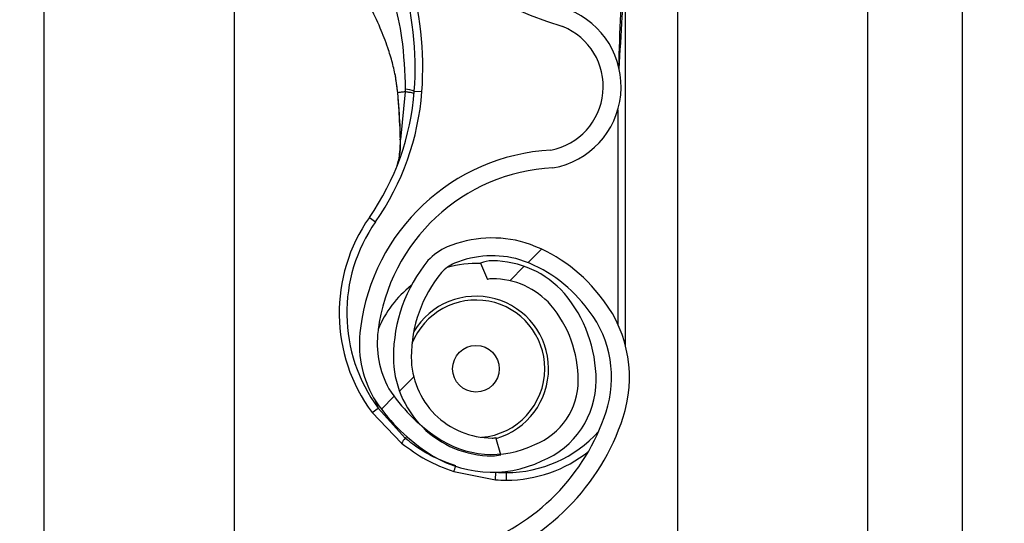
# Model space of a CAD drawing. Header units: inches. Extents: x 170 to 284, y 215 to 248.
# Tile 264 of 656: x 186.1024 to 186.2355, y 241.8174 to 241.8855. Entities that reach past the tile are written whole.
import ezdxf

# ---------------------------------------------------------------- set-up
doc = ezdxf.new("R2010")
doc.units = ezdxf.units.IN
doc.header["$LTSCALE"] = 0.25
doc.header["$MEASUREMENT"] = 0
doc.layers.add('ANNOTATIONS', color=1, linetype='Continuous')
doc.layers.add('LH BENCH MOUNT', color=7, linetype='Continuous')
doc.styles.add('ARIAL', font='arial.ttf', dxfattribs={"height": 0.09375})
doc.dimstyles.new('STANDARD$0', dxfattribs={"dimtxt": 0.09375, "dimasz": 0.09375, "dimexe": 0.03125, "dimexo": 0.046875, "dimgap": 0.09, "dimtad": 0, "dimtih": 1, "dimtoh": 1, "dimdec": 4, "dimzin": 0, "dimdsep": 46, "dimtxsty": 'ARIAL', "dimcen": 0.09, "dimadec": 0, "dimazin": 0, "dimtfac": 1, "dimtdec": 4, "dimtofl": 0, "dimtmove": 0, "dimatfit": 1, "dimfxl": 1, "dimtolj": 1, "dimtzin": 0, "dimarcsym": 0})
pattern_1 = [(45, (176.0930244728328, 238.0091787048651), (-0.03026527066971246, 0.03026527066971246), [])]

# ---------------------------------------------------------------- blocks, each defined once
blk = doc.blocks.new('*D114')
at = {"layer": 'ANNOTATIONS', "color": 0, "lineweight": -2, "transparency": 16777216}
for p, q in [((186.1492924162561, 243.6642684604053), (187.5897358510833, 243.6642684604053)), ((187.5584858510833, 243.5705184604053), (187.5584858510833, 241.8503426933)), ((187.5584858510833, 239.6953067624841), (187.5584858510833, 241.4154825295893)), ((186.8279608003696, 239.6015567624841), (187.5897358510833, 239.6015567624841))]:
    blk.add_line(p, q, dxfattribs=at)
at = {"layer": 'ANNOTATIONS', "color": 0, "transparency": 16777216}
for points in [[(187.5428608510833, 243.5705184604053), (187.5741108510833, 243.5705184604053), (187.5584858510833, 243.6642684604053)], [(187.5428608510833, 239.6953067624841), (187.5741108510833, 239.6953067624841), (187.5584858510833, 239.6015567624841)]]:
    blk.add_solid(points, dxfattribs=at)
at = {"layer": 'defpoints', "color": 0, "transparency": 16777216}
for p in [(186.1024174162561, 243.6642684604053), (186.7810858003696, 239.6015567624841), (187.5584858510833, 239.6015567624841)]:
    blk.add_point(p, dxfattribs=at)
at = {"layer": 'ANNOTATIONS', "color": 0, "transparency": 16777216, "insert": (187.5584858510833, 241.6329126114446), "char_height": 0.09375, "attachment_point": 5, "style": 'ARIAL'}
blk.add_mtext('\\A1;OPENING\\PHEIGHT', dxfattribs=at)

msp = doc.modelspace()

# ---------------------------------------------------------------- hatches: boundary and pattern name
at = {"layer": 'LH BENCH MOUNT'}
h = msp.add_hatch(dxfattribs=at)
h.set_pattern_fill('ANSI31', color=256, scale=0.34241245, angle=2.8e-322, style=0)
h.set_pattern_definition(pattern_1)
edge = h.paths.add_edge_path(flags=0)
edge.add_arc((186.1662917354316, 241.8487447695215), 0.001712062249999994, 450.0000000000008, 472.2104203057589)
edge.add_line((186.1656445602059, 241.8503297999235), (186.1647320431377, 241.8525646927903))
edge.add_arc((186.1662917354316, 241.8487447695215), 0.004126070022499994, 450, 472.2104203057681, ccw=False)
edge.add_arc((186.1662917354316, 241.8398420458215), 0.01302879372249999, 401.47616737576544, 450, ccw=False)
edge.add_arc((186.1620458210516, 241.8366918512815), 0.01830194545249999, 359.9999999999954, 400.0613730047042, ccw=False)
edge.add_arc((186.1685858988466, 241.8366918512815), 0.01176186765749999, 292.14085769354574, 360, ccw=False)
edge.add_arc((186.1662917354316, 241.8399447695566), 0.01566536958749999, 235.2570680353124, 295.43079980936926, ccw=False)
edge.add_arc((186.1715306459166, 241.8480599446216), 0.02532140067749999, 212.8542481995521, 235.9809333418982, ccw=False)
edge.add_arc((186.1633812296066, 241.8416910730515), 0.01504902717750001, 172.1557183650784, 209.3146496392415, ccw=False)
edge.add_arc((186.1758108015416, 241.8403556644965), 0.02754708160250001, 453.30850314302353, 532.9325737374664, ccw=False)
edge.add_arc((186.1725578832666, 241.8764459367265), 0.008748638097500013, 280.9586189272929, 427.9414322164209)
edge.add_arc((186.1924176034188, 241.9387992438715), 0.05672062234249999, 179.5706357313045, 253.0098997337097, ccw=False)
edge.add_arc((186.3507493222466, 241.9399976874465), 0.2150521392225, 163.4260275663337, 180.2060536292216, ccw=False)
edge.add_arc((186.1719757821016, 241.9921471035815), 0.02884824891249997, 465.1588434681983, 521.4137567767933, ccw=False)
edge.add_arc((186.1546497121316, 242.0466934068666), 0.0284373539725, 290.1205938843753, 343.7190675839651)
edge.add_arc((186.1674901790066, 242.0425159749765), 0.01494630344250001, 345.2914408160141, 400.547192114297)
edge.add_arc((186.1640660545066, 242.0407011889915), 0.0187470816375, 397.9578745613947, 431.4396159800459)
edge.add_arc((186.1662917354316, 242.0455292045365), 0.0134739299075, 433.8775574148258, 472.273645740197)
edge.add_arc((186.1637236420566, 242.0525486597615), 0.006011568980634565, 474.9825325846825, 495.7175736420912)
edge.add_arc((186.1735166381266, 242.0452895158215), 0.01816498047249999, 500.899260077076, 539.9999999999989)
edge.add_arc((186.1662917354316, 242.0452895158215), 0.01094007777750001, 539.9999999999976, 629.9999999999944)
edge.add_arc((186.1662917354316, 242.0362155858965), 0.001866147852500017, 269.9999999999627, 285.6422464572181)
edge.add_line((186.1667949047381, 242.0344185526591), (186.167445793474, 242.0320939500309))
edge.add_arc((186.1662917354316, 242.0362155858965), 0.004280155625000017, 269.9999999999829, 285.64224645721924, ccw=False)
edge.add_arc((186.1662917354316, 242.0452895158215), 0.01335408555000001, 179.9999999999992, 269.999999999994, ccw=False)
edge.add_arc((186.1735166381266, 242.0452895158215), 0.020578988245, 500.6113583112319, 540, ccw=False)
edge.add_arc((186.1637236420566, 242.0525486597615), 0.008425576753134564, 474.5776671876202, 496.4997109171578, ccw=False)
edge.add_arc((186.1662917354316, 242.0455292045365), 0.01588793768, 433.69030225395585, 472.4705806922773, ccw=False)
edge.add_arc((186.1640660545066, 242.0407011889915), 0.02116108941, 398.1045307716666, 431.57717173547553, ccw=False)
edge.add_arc((186.1674901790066, 242.0425159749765), 0.01736031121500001, 345.1802481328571, 400.36585332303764, ccw=False)
edge.add_arc((186.1546497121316, 242.0466934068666), 0.030851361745, 289.91815728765, 343.77953759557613, ccw=False)
edge.add_arc((186.1719757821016, 241.9921471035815), 0.02643424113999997, 464.9417095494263, 521.3236131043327)
edge.add_arc((186.3507493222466, 241.9399976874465), 0.21263813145, 523.4376684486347, 540.2096895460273)
edge.add_arc((186.1924176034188, 241.9387992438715), 0.05430661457, 539.5566266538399, 613.1145348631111)
edge.add_arc((186.1725578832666, 241.8764459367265), 0.01116264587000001, 280.06103888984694, 428.5290871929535, ccw=False)
edge.add_arc((186.1758108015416, 241.8403556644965), 0.02513307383, 452.9714001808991, 532.9706577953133)
edge.add_arc((186.1633812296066, 241.8416910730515), 0.01263501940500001, 532.0830472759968, 568.9826967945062)
edge.add_arc((186.1715306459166, 241.8480599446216), 0.022907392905, 213.0443063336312, 236.0197152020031)
edge.add_arc((186.1662917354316, 241.8399447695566), 0.01325136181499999, 235.1922404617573, 295.7352497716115)
edge.add_arc((186.1685858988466, 241.8366918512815), 0.009347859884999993, 291.7225241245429, 360)
edge.add_arc((186.1620458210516, 241.8366918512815), 0.01588793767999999, 359.9999999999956, 399.9521788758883)
edge.add_arc((186.1662917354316, 241.8398420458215), 0.01061478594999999, 401.6345013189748, 450.0000000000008)
h = msp.add_hatch(dxfattribs=at)
h.set_pattern_fill('ANSI31', color=256, scale=0.34241245, angle=2.8e-322, style=0)
h.set_pattern_definition(pattern_1)
edge = h.paths.add_edge_path(flags=0)
edge.add_arc((186.1662917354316, 241.6432972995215), 0.001712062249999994, 450.0000000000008, 472.2104203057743)
edge.add_line((186.1656445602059, 241.6448823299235), (186.1647320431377, 241.6471172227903))
edge.add_arc((186.1662917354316, 241.6432972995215), 0.004126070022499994, 450, 472.2104203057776, ccw=False)
edge.add_arc((186.1662917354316, 241.6343945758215), 0.01302879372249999, 401.4761673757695, 450, ccw=False)
edge.add_arc((186.1620458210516, 241.6312443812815), 0.01830194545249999, 359.9999999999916, 400.0613730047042, ccw=False)
edge.add_arc((186.1685858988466, 241.6312443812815), 0.01176186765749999, 292.1408576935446, 359.99999999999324, ccw=False)
edge.add_arc((186.1662917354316, 241.6344972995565), 0.01566536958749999, 235.2570680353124, 295.43079980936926, ccw=False)
edge.add_arc((186.1715306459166, 241.6426124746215), 0.02532140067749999, 212.8542481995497, 235.9809333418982, ccw=False)
edge.add_arc((186.1633812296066, 241.6362436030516), 0.01504902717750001, 172.1557183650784, 209.3146496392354, ccw=False)
edge.add_arc((186.1758108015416, 241.6349081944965), 0.02754708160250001, 453.3085031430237, 532.9325737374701, ccw=False)
edge.add_arc((186.1725578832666, 241.6709984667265), 0.008748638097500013, 280.9586189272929, 427.9414322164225)
edge.add_arc((186.1924176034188, 241.7333517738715), 0.05672062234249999, 179.5706357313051, 253.00989973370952, ccw=False)
edge.add_arc((186.3507493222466, 241.7345502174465), 0.2150521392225, 163.4260275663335, 180.2060536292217, ccw=False)
edge.add_arc((186.1719757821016, 241.7866996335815), 0.02884824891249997, 465.15884346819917, 521.4137567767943, ccw=False)
edge.add_arc((186.1546497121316, 241.8412459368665), 0.0284373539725, 290.1205938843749, 343.7190675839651)
edge.add_arc((186.1674901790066, 241.8370685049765), 0.01494630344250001, 345.2914408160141, 400.5471921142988)
edge.add_arc((186.1640660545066, 241.8352537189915), 0.0187470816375, 397.9578745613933, 431.439615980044)
edge.add_arc((186.1662917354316, 241.8400817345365), 0.0134739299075, 433.8775574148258, 472.2736457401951)
edge.add_arc((186.1637236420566, 241.8471011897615), 0.006011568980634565, 474.9825325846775, 495.717573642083)
edge.add_arc((186.1735166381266, 241.8398420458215), 0.01816498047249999, 500.8992600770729, 539.9999999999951)
edge.add_arc((186.1662917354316, 241.8398420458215), 0.01094007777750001, 539.9999999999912, 629.9999999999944)
edge.add_arc((186.1662917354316, 241.8307681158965), 0.001866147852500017, 269.9999999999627, 285.6422464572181)
edge.add_line((186.1667949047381, 241.8289710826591), (186.167445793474, 241.8266464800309))
edge.add_arc((186.1662917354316, 241.8307681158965), 0.004280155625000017, 269.9999999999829, 285.6422464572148, ccw=False)
edge.add_arc((186.1662917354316, 241.8398420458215), 0.01335408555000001, 179.9999999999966, 269.999999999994, ccw=False)
edge.add_arc((186.1735166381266, 241.8398420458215), 0.020578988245, 500.6113583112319, 539.9999999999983, ccw=False)
edge.add_arc((186.1637236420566, 241.8471011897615), 0.008425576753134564, 474.57766718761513, 496.4997109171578, ccw=False)
edge.add_arc((186.1662917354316, 241.8400817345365), 0.01588793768, 433.6903022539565, 472.4705806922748, ccw=False)
edge.add_arc((186.1640660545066, 241.8352537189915), 0.02116108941, 398.10453077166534, 431.5771717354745, ccw=False)
edge.add_arc((186.1674901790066, 241.8370685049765), 0.01736031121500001, 345.180248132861, 400.3658533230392, ccw=False)
edge.add_arc((186.1546497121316, 241.8412459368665), 0.030851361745, 289.9181572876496, 343.7795375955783, ccw=False)
edge.add_arc((186.1719757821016, 241.7866996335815), 0.02643424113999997, 464.9417095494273, 521.3236131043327)
edge.add_arc((186.3507493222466, 241.7345502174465), 0.21263813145, 523.4376684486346, 540.2096895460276)
edge.add_arc((186.1924176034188, 241.7333517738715), 0.05430661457, 539.5566266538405, 613.1145348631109)
edge.add_arc((186.1725578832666, 241.6709984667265), 0.01116264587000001, 280.0610388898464, 428.52908719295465, ccw=False)
edge.add_arc((186.1758108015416, 241.6349081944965), 0.02513307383, 452.9714001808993, 532.9706577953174)
edge.add_arc((186.1633812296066, 241.6362436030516), 0.01263501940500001, 532.0830472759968, 568.9826967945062)
edge.add_arc((186.1715306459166, 241.6426124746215), 0.022907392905, 213.0443063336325, 236.0197152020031)
edge.add_arc((186.1662917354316, 241.6344972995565), 0.01325136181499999, 235.1922404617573, 295.7352497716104)
edge.add_arc((186.1685858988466, 241.6312443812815), 0.009347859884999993, 291.7225241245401, 359.9999999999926)
edge.add_arc((186.1620458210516, 241.6312443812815), 0.01588793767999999, 359.9999999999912, 399.9521788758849)
edge.add_arc((186.1662917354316, 241.6343945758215), 0.01061478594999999, 401.6345013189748, 450.0000000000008)

# ---------------------------------------------------------------- linework, layer by layer
for p, q in [((186.2298594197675, 239.6490664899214), (186.2298594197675, 243.9018291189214)), ((186.2298594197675, 239.6490664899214), (186.2298594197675, 243.9018291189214)), ((186.1913380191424, 243.8543193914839), (186.1913380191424, 239.6897279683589)), ((186.2170189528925, 243.8543193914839), (186.2170189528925, 239.6490664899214)), ((186.2298594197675, 239.6490664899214), (186.2298594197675, 243.8543193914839)), ((186.1057349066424, 239.6490664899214), (186.1057349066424, 243.7595607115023)), ((186.1314158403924, 241.9334281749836), (186.1314158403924, 241.7410542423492)), ((186.1843016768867, 241.8413990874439), (186.1843016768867, 241.8938212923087)), ((186.1531342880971, 241.878172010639), (186.1534991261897, 241.8755929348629)), ((186.1557639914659, 241.8758359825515), (186.1567884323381, 241.8757602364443)), ((186.1535411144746, 241.8754406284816), (186.1535271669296, 241.8756079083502)), ((186.1545422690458, 241.8757368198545), (186.1538921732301, 241.8693028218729)), ((186.1832744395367, 241.873321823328), (186.1832744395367, 241.8442960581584)), ((186.1496836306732, 241.8587478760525), (186.1505256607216, 241.8581594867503)), ((186.1647320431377, 241.8525646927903), (186.1656445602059, 241.8503297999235)), ((186.1505319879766, 241.8339096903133), (186.1508730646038, 241.8329642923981)), ((186.1500475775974, 241.8323529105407), (186.1508730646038, 241.8329642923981)), ((186.1500475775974, 241.8323529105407), (186.1540259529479, 241.8282082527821)), ((186.1545323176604, 241.828872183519), (186.1508730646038, 241.8329642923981)), ((186.1545323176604, 241.828872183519), (186.1547560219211, 241.8290919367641)), ((186.167445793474, 241.8266464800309), (186.1667949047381, 241.8289710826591)), ((186.1610933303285, 241.8243533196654), (186.1667319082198, 241.8232523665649)), ((186.1667319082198, 241.8232523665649), (186.1667990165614, 241.8242774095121)), ((186.1682082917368, 241.8232040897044), (186.1682082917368, 241.8242313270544))]:
    msp.add_line(p, q, dxfattribs=at)
at = {"layer": 'LH BENCH MOUNT', "flags": 128}
msp.add_lwpolyline([(186.1538586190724, 241.8692341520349), (186.1538308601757, 241.8692417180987), (186.1538118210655, 241.8692500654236), (186.1538020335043, 241.8692589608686), (186.1538017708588, 241.869268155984), (186.1538110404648, 241.8692773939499), (186.153829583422, 241.86928641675), (186.1538568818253, 241.8692949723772), (186.1538921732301, 241.8693028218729)], dxfattribs=at)
at = {"layer": 'LH BENCH MOUNT'}
msp.add_circle((186.1640993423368, 241.8382702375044), 0.00315523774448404, dxfattribs=at)
for centre, radius, start, end in [((186.1924176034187, 241.9387992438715), 0.05672062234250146, 179.5706357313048, 253.009899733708), ((186.1127374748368, 241.8790173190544), 0.04417120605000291, 355.7713036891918, 16.94846748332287), ((186.1127374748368, 241.8790173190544), 0.04314396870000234, 355.771303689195, 16.94846748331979), ((186.1725578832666, 241.8764459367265), 0.01116264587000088, 280.0610388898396, 68.52908719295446), ((186.1725578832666, 241.8764459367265), 0.008748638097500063, 280.9586189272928, 67.94143221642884), ((186.1216159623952, 241.8783608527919), 0.03424124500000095, 325.0551237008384, 355.7713036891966), ((186.1544851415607, 241.8725770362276), 0.00350088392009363, 68.57435782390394, 89.0426180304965), ((186.1216159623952, 241.8783608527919), 0.03526848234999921, 325.055123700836, 355.7713036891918), ((186.1535507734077, 241.875262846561), 0.0001780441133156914, 93.10983558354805, 110.0707638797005), ((186.1535040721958, 241.8754599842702), 3.319259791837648e-05, 244.2889319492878, 282.2874080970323), ((186.1758108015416, 241.8403556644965), 0.02754708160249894, 93.3085031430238, 172.9325737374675), ((186.1758108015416, 241.8403556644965), 0.02513307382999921, 92.97140018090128, 172.9706577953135), ((186.1682082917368, 241.8458033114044), 0.02259922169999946, 145.0551237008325, 216.5248216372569), ((186.1682082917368, 241.8458033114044), 0.02157198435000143, 145.0551237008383, 216.5248216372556), ((186.1662917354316, 241.8400817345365), 0.01588793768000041, 73.69030225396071, 112.4705806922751), ((186.1637236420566, 241.8471011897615), 0.008425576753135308, 114.5776671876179, 136.4997109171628), ((186.1640660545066, 241.8352537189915), 0.02116108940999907, 38.1045307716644, 71.57717173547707), ((186.1662917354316, 241.8400817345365), 0.01347392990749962, 73.87755741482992, 112.2736457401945), ((186.1735166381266, 241.8398420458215), 0.02057898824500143, 140.6113583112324, 179.9999999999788), ((186.1637236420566, 241.8471011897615), 0.006011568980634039, 114.9825325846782, 135.7175736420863), ((186.1640993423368, 241.8382702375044), 0.0142508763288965, 87.35889654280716, 105.8277214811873), ((186.1662917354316, 241.8487447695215), 0.004126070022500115, 90, 112.2104203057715), ((186.1662917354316, 241.8398420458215), 0.01302879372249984, 41.47616737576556, 90), ((186.1640660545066, 241.8352537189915), 0.01874708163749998, 37.95787456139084, 71.4396159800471), ((186.1735166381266, 241.8398420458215), 0.01816498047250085, 140.8992600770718, 179.9999999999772), ((186.1640993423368, 241.8382702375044), 0.01425087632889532, 127.8333931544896, 157.9527497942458), ((186.1662917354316, 241.8487447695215), 0.001712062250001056, 90, 112.2104203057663), ((186.1662917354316, 241.8398420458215), 0.01061478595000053, 41.63450131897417, 90), ((186.1640993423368, 241.8382702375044), 0.00981035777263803, 286.1585342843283, 149.0324419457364), ((186.1620458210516, 241.8366918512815), 0.01830194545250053, 359.9999999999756, 40.06137300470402), ((186.1674901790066, 241.8370685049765), 0.01736031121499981, 345.180248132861, 40.36585332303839), ((186.1640993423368, 241.8382702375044), 0.009303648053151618, 0, 158.4588253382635), ((186.1620458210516, 241.8366918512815), 0.01588793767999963, 359.9999999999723, 39.95217887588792), ((186.1674901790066, 241.8370685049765), 0.01494630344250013, 345.2914408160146, 40.54719211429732), ((186.1633812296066, 241.8416910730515), 0.01504902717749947, 172.1557183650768, 209.3146496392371), ((186.1633812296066, 241.8416910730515), 0.01263501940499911, 172.0830472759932, 208.9826967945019), ((186.1662917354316, 241.8398420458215), 0.01335408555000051, 179.9999999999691, 269.9999999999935), ((186.1662917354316, 241.8398420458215), 0.01094007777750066, 179.9999999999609, 269.9999999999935), ((186.1640993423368, 241.8382702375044), 0.009303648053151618, 274.6412261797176, 0), ((186.1685858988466, 241.8366918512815), 0.009347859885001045, 291.7225241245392, 359.9999999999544), ((186.1685858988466, 241.8366918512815), 0.01176186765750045, 292.1408576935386, 359.9999999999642), ((186.1715306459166, 241.8480599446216), 0.02290739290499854, 213.044306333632, 236.0197152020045), ((186.1715306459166, 241.8480599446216), 0.02532140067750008, 212.8542481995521, 235.9809333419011), ((186.1546497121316, 241.8412459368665), 0.02843735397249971, 290.1205938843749, 343.7190675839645), ((186.1546497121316, 241.8412459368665), 0.03085136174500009, 289.91815728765, 343.7795375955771), ((186.1682082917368, 241.8410095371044), 0.01677821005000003, 269.9999999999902, 317.9734601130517), ((186.1612062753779, 241.823257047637), 0.008721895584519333, 139.924412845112, 145.4117204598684), ((186.1662917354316, 241.8399447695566), 0.01325136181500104, 235.1922404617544, 295.7352497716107), ((186.1662917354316, 241.8307681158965), 0.001866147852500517, 269.9999999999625, 285.6422464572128), ((186.1662917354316, 241.8399447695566), 0.01566536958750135, 235.2570680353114, 295.4307998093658), ((186.1662917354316, 241.8307681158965), 0.004280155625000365, 269.9999999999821, 285.642246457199), ((186.1682082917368, 241.8410095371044), 0.01780544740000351, 269.9999999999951, 308.5921886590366), ((186.1534978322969, 241.8275267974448), 0.00823180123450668, 337.3243224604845, 342.6867957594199), ((186.1682082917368, 241.8458033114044), 0.0215719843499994, 266.2542590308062, 269.9999999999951), ((186.1682082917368, 241.8458033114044), 0.02259922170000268, 266.2542590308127, 270)]:
    msp.add_arc(centre, radius, start, end, dxfattribs=at)
for points, knots in [([(186.1834573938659, 241.8788003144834), (186.1835940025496, 241.8811615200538), (186.1838003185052, 241.8847275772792), (186.1840449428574, 241.8889449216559), (186.1841782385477, 241.8911551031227), (186.1842457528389, 241.8923555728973), (186.1842726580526, 241.8930132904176), (186.1842856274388, 241.8933763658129), (186.1842922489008, 241.893576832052), (186.1842958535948, 241.8936879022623), (186.1842980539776, 241.8937540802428), (186.1842994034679, 241.8937924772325), (186.1843003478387, 241.8938159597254), (186.1843008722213, 241.8938269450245), (186.1843012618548, 241.8938321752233), (186.1843014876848, 241.8938327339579), (186.1843016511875, 241.8938294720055), (186.1843016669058, 241.8938244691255), (186.1843016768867, 241.8938212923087)], [0, 0, 0, 0, 0.4681368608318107, 0.7070129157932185, 0.8371325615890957, 0.9079072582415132, 0.9470740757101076, 0.9687898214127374, 0.9808770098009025, 0.9876679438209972, 0.9915546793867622, 0.9947708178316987, 0.9959953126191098, 0.9972287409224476, 0.9978484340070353, 0.9984730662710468, 0.9990304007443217, 1, 1, 1, 1]), ([(186.1524503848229, 241.8896455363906), (186.1524503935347, 241.8896455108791), (186.1526362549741, 241.889101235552), (186.1533097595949, 241.8869423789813), (186.1542967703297, 241.8824345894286), (186.1544529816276, 241.878411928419), (186.1545436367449, 241.8760774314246)], [0, 0, 0, 0, 5.869764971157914e-06, 0.1252288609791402, 0.4923383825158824, 1, 1, 1, 1]), ([(186.1837573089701, 241.888915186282), (186.1837139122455, 241.8880406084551), (186.1835497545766, 241.8847323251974), (186.1834503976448, 241.881421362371), (186.1833773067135, 241.8789856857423)], [0, 0, 0, 0, 0.2643600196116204, 1, 1, 1, 1]), ([(186.15352716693, 241.8756079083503), (186.1534458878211, 241.8763024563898), (186.1532852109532, 241.877675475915), (186.1528103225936, 241.8797075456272), (186.1521256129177, 241.8819512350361), (186.1511133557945, 241.8845550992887), (186.1502489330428, 241.8863908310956), (186.1497780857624, 241.8873907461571)], [0, 0, 0, 0, 0.1627420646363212, 0.321717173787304, 0.4905672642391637, 0.7225142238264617, 1, 1, 1, 1]), ([(186.1545436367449, 241.8760774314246), (186.1545434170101, 241.8759639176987), (186.1545431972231, 241.8758503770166), (186.1545422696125, 241.875736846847), (186.1545422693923, 241.8757368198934)], [0, 0, 0, 0, 0.9997625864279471, 1, 1, 1, 1]), ([(186.1534991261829, 241.875592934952), (186.1534912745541, 241.8755932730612), (186.1534753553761, 241.8755939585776), (186.1534745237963, 241.8755971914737), (186.1534900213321, 241.8756017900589), (186.1535148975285, 241.8756058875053), (186.1535271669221, 241.8756079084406)], [0, 0, 0, 0, 0.2466091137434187, 0.5000000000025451, 0.7533908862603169, 0.9999999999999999, 0.9999999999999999, 0.9999999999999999, 0.9999999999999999]), ([(186.1535111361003, 241.8754275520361), (186.1535707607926, 241.8747063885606), (186.1537420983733, 241.8726340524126), (186.1538126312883, 241.8705760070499), (186.1538586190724, 241.8692341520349)], [0, 0, 0, 0, 0.3479954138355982, 1, 1, 1, 1]), ([(186.1545422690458, 241.8757368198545), (186.1544877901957, 241.8757306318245), (186.1542359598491, 241.8757020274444), (186.1538712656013, 241.8756573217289), (186.1536310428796, 241.875622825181), (186.1535271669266, 241.8756079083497)], [0, 0, 0, 0, 0.135457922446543, 0.626158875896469, 1, 1, 1, 1]), ([(186.1538921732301, 241.8693028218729), (186.1538388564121, 241.870632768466), (186.1537572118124, 241.87266932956), (186.15359677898, 241.874726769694), (186.1535411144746, 241.8754406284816)], [0, 0, 0, 0, 0.6530354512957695, 1, 1, 1, 1]), ([(186.1533931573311, 241.8656065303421), (186.1534648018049, 241.8658341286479), (186.1537287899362, 241.8666727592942), (186.1538611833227, 241.8680101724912), (186.1538856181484, 241.8690293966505), (186.1538921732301, 241.8693028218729)], [0, 0, 0, 0, 0.2141804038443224, 0.7891897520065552, 1, 1, 1, 1]), ([(186.1538586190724, 241.8692341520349), (186.1538639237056, 241.8689531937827), (186.15388027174, 241.8680873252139), (186.1537599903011, 241.8672738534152), (186.1536787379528, 241.8667243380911)], [0, 0, 0, 0, 0.3244814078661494, 0.9999999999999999, 0.9999999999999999, 0.9999999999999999, 0.9999999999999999]), ([(186.1540259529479, 241.8282082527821), (186.1550988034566, 241.8274195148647), (186.1572801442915, 241.8258158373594), (186.1598084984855, 241.8248461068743), (186.1610933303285, 241.8243533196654)], [0, 0, 0, 0, 0.4918307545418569, 1, 1, 1, 1]), ([(186.1613773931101, 241.825138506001), (186.1603688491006, 241.8255018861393), (186.1583225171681, 241.8262391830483), (186.156077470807, 241.8276236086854), (186.1548767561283, 241.8285938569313), (186.1545323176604, 241.828872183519)], [0, 0, 0, 0, 0.4093476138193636, 0.8305647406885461, 1, 1, 1, 1])]:
    msp.add_open_spline(points, degree=3, knots=knots, dxfattribs=at)
msp.add_open_spline([(186.1557351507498, 241.8754722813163), (186.1557207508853, 241.8754896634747), (186.1556919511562, 241.8755244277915), (186.1554431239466, 241.8755908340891), (186.1550672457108, 241.8756629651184), (186.1547172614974, 241.8757122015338), (186.1545422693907, 241.8757368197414)], degree=3, dxfattribs=at)

# ---------------------------------------------------------------- dimensions: what is measured, and where the dimension line sits
at = {"layer": 'ANNOTATIONS'}
dim = msp.add_linear_dim(base=(187.5584858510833, 239.6015567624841), p1=(186.102417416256, 243.6642684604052), p2=(186.7810858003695, 239.6015567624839), angle=90, text='OPENING\\PHEIGHT', dimstyle='STANDARD$0', dxfattribs=at)
dim.commit()
dim.dimension.update_dxf_attribs({"geometry": '*D114', "text_midpoint": (187.5584858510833, 241.6329126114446)})

doc.saveas('drawing.dxf')
